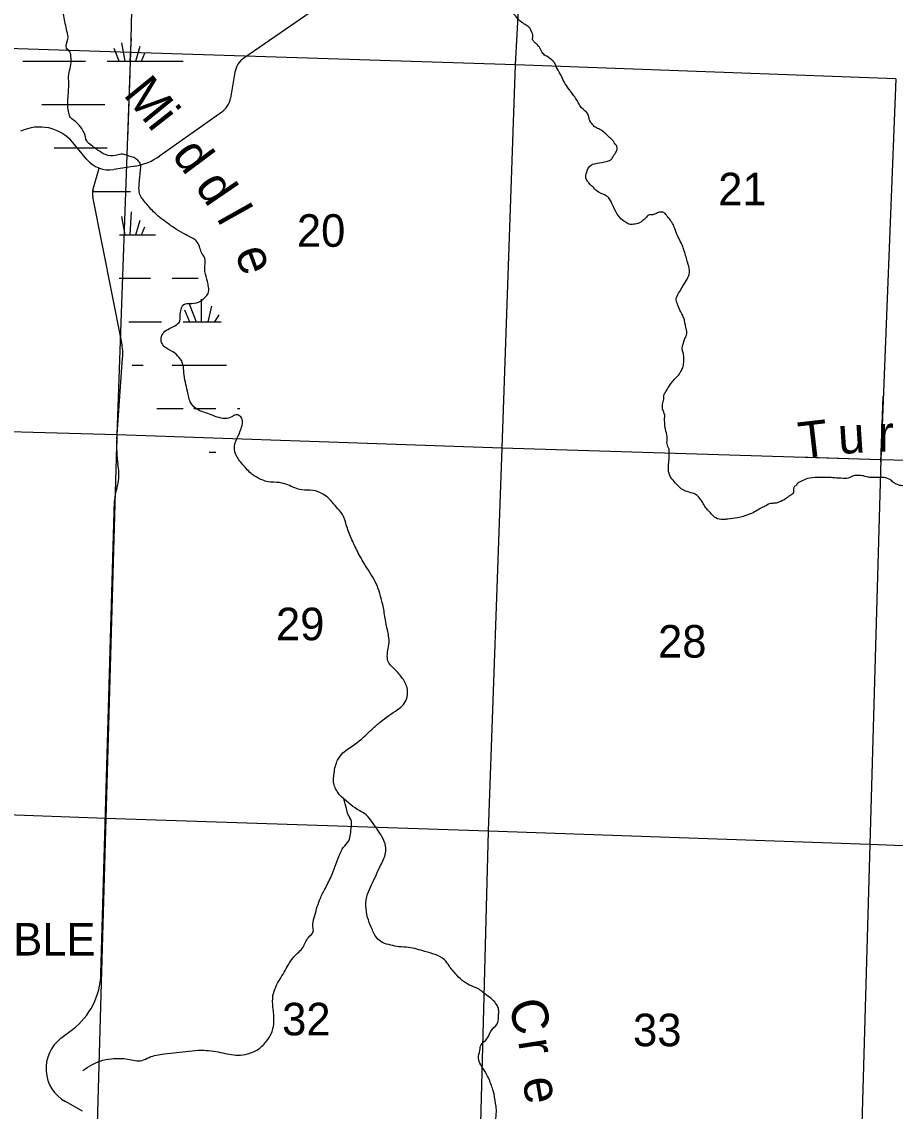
# Model space of a CAD drawing. Extents: x 1219626 to 1426462, y 456797 to 752399.
# Drawn here: x 1282665 to 1294732, y 598542 to 613588 of the extents above; entities that cross this region are included whole.
import ezdxf

# ---------------------------------------------------------------- set-up
doc = ezdxf.new("R2010")
doc.units = 0
for name, color, linetype in [('Culture Text', 7, 'Continuous'), ('Masks', 7, 'Continuous'), ('Narrow River Creek and Branch and Slough', 7, 'Continuous'), ('Narrow River Creek and Branch and Slough Text', 7, 'Continuous'), ('Section Lines', 7, 'Continuous'), ('Section Numbers', 7, 'Continuous'), ('Swamps', 7, 'Continuous'), ('Uninventoried Roads and Features', 7, 'Continuous')]:
    doc.layers.add(name, color=color, linetype=linetype)

msp = doc.modelspace()

# ---------------------------------------------------------------- linework, layer by layer
at = {"layer": 'Masks'}
for p, q in [((1284157, 612867), (1284125, 611970)), ((1294531, 607504), (1294567, 608414)), ((1293391, 607578), (1294370, 607548))]:
    msp.add_line(p, q, dxfattribs=at)
at = {"layer": 'Narrow River Creek and Branch and Slough'}
for points in [[(1290552, 611621), (1290676, 611646), (1290759, 611665), (1290809, 611687), (1290836, 611729), (1290878, 611792), (1290889, 611828), (1290886, 611866), (1290856, 611910), (1290836, 611943), (1290790, 611987), (1290715, 612056), (1290652, 612100), (1290589, 612133), (1290539, 612183), (1290506, 612241), (1290495, 612288), (1290484, 612315), (1290399, 612401), (1290336, 612500), (1290292, 612566), (1290206, 612684), (1290146, 612783), (1290104, 612869), (1290049, 612968), (1290033, 613009), (1290000, 613050), (1289917, 613111), (1289865, 613150), (1289829, 613218), (1289775, 613282), (1289742, 613312), (1289723, 613345), (1289726, 613400), (1289712, 613444), (1289682, 613502), (1289635, 613541), (1289571, 613582), (1289503, 613648), (1289450, 613701), (1289376, 613714), (1289321, 613747), (1289291, 613819), (1289266, 613863), (1289233, 613918), (1289222, 613943), (1289161, 614006), (1289126, 614078), (1289073, 614155), (1289013, 614240), (1288971, 614328), (1288933, 614406), (1288886, 614532), (1288848, 614640), (1288823, 614731), (1288746, 614935), (1288721, 615108), (1288729, 615254), (1288771, 615389), (1288826, 615546), (1288828, 615637), (1288826, 615766), (1288776, 615918), (1288754, 616006), (1288768, 616108), (1288776, 616256), (1288787, 616325), (1288806, 616358), (1288848, 616457), (1288848, 616493), (1288864, 616526)], [(1285158, 610379), (1285133, 610441), (1285102, 610527), (1285041, 610589), (1284898, 610664), (1284775, 610738), (1284645, 610831), (1284465, 610985), (1284348, 611122), (1284305, 611183), (1284286, 611264), (1284298, 611456), (1284305, 611524), (1284305, 611617), (1284268, 611678), (1284150, 611734), (1284039, 611759), (1283958, 611740), (1283822, 611753), (1283754, 611790), (1283624, 611883), (1283562, 611945), (1283532, 612044), (1283494, 612112), (1283414, 612204), (1283340, 612266), (1283315, 612328), (1283303, 612520), (1283315, 612741), (1283315, 612858), (1283340, 612970), (1283346, 613087), (1283327, 613174), (1283284, 613223), (1283303, 613347), (1283290, 613459), (1283247, 613669), (1283228, 613861), (1283235, 613947), (1283247, 614040), (1283253, 614115), (1283216, 614220), (1283167, 614300), (1283111, 614368), (1283086, 614461), (1283086, 614579), (1283092, 614704)], [(1292937, 606898), (1292868, 606865), (1292788, 606818), (1292708, 606782), (1292554, 606738), (1292419, 606719), (1292353, 606713), (1292254, 606735), (1292191, 606791), (1292139, 606848), (1292097, 606903), (1292062, 606967), (1292023, 607016), (1291998, 607044), (1291932, 607077), (1291836, 607107), (1291795, 607127), (1291662, 607256), (1291635, 607289), (1291602, 607377), (1291607, 607553), (1291610, 607628), (1291607, 607683), (1291580, 607760), (1291583, 607829), (1291563, 607936), (1291547, 608132), (1291547, 608154), (1291517, 608242), (1291519, 608300), (1291533, 608374), (1291541, 608440), (1291566, 608487), (1291627, 608583), (1291662, 608630), (1291745, 608718), (1291770, 608760), (1291797, 608812), (1291811, 608884), (1291808, 608994), (1291803, 609018), (1291789, 609065), (1291806, 609145), (1291819, 609200), (1291847, 609258), (1291855, 609297), (1291841, 609365), (1291811, 609498), (1291797, 609531), (1291745, 609630), (1291715, 609712), (1291704, 609748), (1291709, 609779), (1291751, 609858), (1291800, 609941), (1291858, 610035), (1291884, 610098), (1291879, 610211), (1291865, 610261), (1291818, 610423), (1291788, 610506), (1291705, 610679), (1291686, 610734), (1291612, 610866), (1291579, 610908), (1291546, 610946), (1291521, 610957), (1291474, 610957), (1291419, 610935), (1291367, 610922), (1291314, 610913), (1291295, 610888), (1291246, 610844), (1291207, 610814), (1291138, 610795), (1291069, 610789), (1291006, 610820), (1290976, 610839), (1290912, 610902), (1290844, 611021), (1290791, 611134), (1290772, 611161), (1290731, 611189), (1290596, 611263), (1290557, 611304), (1290483, 611384), (1290458, 611434), (1290467, 611497), (1290486, 611558), (1290502, 611582), (1290552, 611621)], [(1287876, 600810), (1287765, 600835), (1287648, 600872), (1287567, 600940), (1287493, 601082), (1287443, 601218), (1287419, 601379), (1287443, 601540), (1287499, 601670), (1287623, 601936), (1287691, 602109), (1287691, 602202), (1287573, 602437), (1287487, 602561), (1287400, 602654), (1287301, 602710), (1287184, 602796), (1287060, 602908), (1286980, 603050), (1286980, 603217), (1287029, 603390), (1287103, 603490), (1287264, 603607), (1287505, 603818), (1287617, 603917), (1287858, 604090), (1287938, 604158), (1287988, 604263), (1287988, 604393), (1287913, 604535), (1287808, 604653), (1287740, 604727), (1287716, 604802), (1287740, 605012), (1287716, 605191), (1287678, 605402), (1287641, 605587), (1287549, 605854), (1287394, 606107), (1287289, 606299), (1287208, 606479), (1287140, 606664), (1287097, 606782), (1287010, 606887), (1286912, 606998), (1286825, 607066), (1286689, 607116), (1286534, 607122), (1286339, 607192), (1286228, 607223), (1286067, 607235), (1285913, 607297), (1285845, 607340), (1285721, 607470), (1285622, 607613), (1285610, 607761), (1285671, 607903), (1285702, 607990), (1285709, 608101), (1285665, 608151), (1285603, 608157), (1285566, 608132), (1285474, 608108), (1285257, 608169), (1285096, 608231), (1285004, 608318), (1284954, 608485), (1284905, 608739), (1284892, 608856), (1284837, 608955), (1284750, 609030), (1284639, 609098), (1284595, 609160), (1284595, 609240), (1284626, 609296), (1284707, 609351), (1284781, 609389), (1284849, 609457), (1284855, 609556), (1284874, 609636), (1284892, 609673), (1285016, 609698), (1285133, 609729), (1285201, 609785), (1285239, 609834), (1285245, 609927), (1285232, 610001), (1285195, 610138), (1285195, 610218), (1285195, 610317), (1285158, 610379)], [(1297498, 603896), (1297443, 603952), (1297300, 604012), (1297215, 604026), (1297033, 604078), (1296912, 604120), (1296863, 604147), (1296799, 604224), (1296755, 604318), (1296730, 604370), (1296697, 604566), (1296675, 604736), (1296673, 604796), (1296692, 604933), (1296722, 605074), (1296744, 605143), (1296775, 605355), (1296772, 605385), (1296717, 605517), (1296675, 605603), (1296648, 605677), (1296642, 605727), (1296662, 605785), (1296684, 605840), (1296722, 605889), (1296794, 605980), (1296816, 606041), (1296821, 606112), (1296794, 606212), (1296766, 606291), (1296741, 606330), (1296686, 606402), (1296675, 606435), (1296675, 606473), (1296664, 606520), (1296640, 606564), (1296607, 606633), (1296560, 606685), (1296538, 606721), (1296527, 606757), (1296494, 606817), (1296384, 606886), (1296260, 606980), (1296213, 607013), (1296094, 607071), (1296031, 607107), (1295992, 607143), (1295899, 607234), (1295830, 607305), (1295780, 607344), (1295720, 607377), (1295634, 607377), (1295585, 607346), (1295560, 607330), (1295535, 607313), (1295480, 607305), (1295414, 607286), (1295337, 607300), (1295299, 607294), (1295175, 607253), (1295125, 607245), (1295026, 607211), (1294908, 607176), (1294836, 607178), (1294751, 607200), (1294696, 607236), (1294646, 607272), (1294553, 607294), (1294410, 607294), (1294355, 607300), (1294275, 607319), (1294203, 607322), (1294143, 607313), (1294063, 607280), (1294013, 607280), (1293892, 607289), (1293799, 607294), (1293661, 607294), (1293518, 607278), (1293435, 607242), (1293380, 607212), (1293366, 607190), (1293330, 607154), (1293325, 607113), (1293325, 607085), (1293275, 607041), (1293215, 606997), (1293132, 606956), (1293069, 606939), (1293011, 606934), (1292937, 606898)], [(1283508, 599105), (1283632, 599180), (1283749, 599235), (1283904, 599266), (1284132, 599260), (1284324, 599242), (1284423, 599285), (1284633, 599334), (1284974, 599372), (1285147, 599384), (1285413, 599353), (1285654, 599316), (1285784, 599334), (1285938, 599402), (1286050, 599514), (1286124, 599644), (1286149, 599780), (1286136, 599978), (1286136, 600139), (1286173, 600256), (1286291, 600461), (1286347, 600560), (1286427, 600677), (1286551, 600807), (1286625, 600943), (1286693, 601024), (1286687, 601086), (1286705, 601216), (1286780, 601457), (1286848, 601599), (1286940, 601782), (1286996, 601925), (1287052, 602073), (1287107, 602185), (1287182, 602277), (1287206, 602370), (1287219, 602476), (1287219, 602550), (1287175, 602636), (1287151, 602723), (1287116, 602854)], [(1292692, 592814), (1292686, 592987), (1292661, 593204), (1292624, 593371), (1292593, 593451), (1292593, 593538), (1292574, 593649), (1292513, 593835), (1292475, 593977), (1292426, 594082), (1292383, 594150), (1292327, 594206), (1292259, 594225), (1292154, 594287), (1292049, 594336), (1291900, 594361), (1291801, 594361), (1291665, 594466), (1291480, 594522), (1291294, 594522), (1291096, 594478), (1290997, 594392), (1290861, 594268), (1290799, 594237), (1290657, 594237), (1290502, 594256), (1290317, 594342), (1290243, 594392), (1290076, 594522), (1290014, 594553), (1289989, 594602), (1289952, 594633), (1289828, 594732), (1289674, 594825), (1289599, 594856), (1289513, 594936), (1289432, 595041), (1289377, 595165), (1289321, 595382), (1289278, 595642), (1289296, 595772), (1289327, 595902), (1289389, 595976), (1289451, 596019), (1289581, 596044), (1289816, 596168), (1289958, 596261), (1290057, 596353), (1290094, 596453), (1290107, 596620), (1290082, 596787), (1290008, 596979), (1289958, 597084), (1289865, 597189), (1289779, 597313), (1289674, 597443), (1289587, 597486), (1289451, 597616), (1289364, 597790), (1289327, 597932), (1289259, 598099), (1289222, 598266), (1289216, 598445), (1289222, 598563), (1289210, 598650), (1289179, 598823), (1289154, 598897), (1289080, 599064), (1289006, 599182), (1288975, 599275), (1288993, 599380), (1289012, 599460), (1289092, 599541), (1289123, 599596), (1289148, 599652), (1289228, 599739), (1289253, 599881), (1289253, 599943), (1289169, 600080), (1289082, 600148), (1288953, 600241), (1288878, 600272), (1288779, 600327), (1288674, 600420), (1288569, 600550), (1288507, 600631), (1288377, 600705), (1288235, 600748), (1288124, 600779), (1288006, 600804), (1287876, 600810)]]:
    msp.add_spline(points, degree=3, dxfattribs=at)
at = {"layer": 'Section Lines'}
for p, q in [((1284306, 618443), (1284167, 613164)), ((1289486, 612995), (1289772, 618264)), ((1284167, 613164), (1279130, 613333)), ((1284167, 613164), (1283980, 607887)), ((1289486, 612995), (1284167, 613164)), ((1289301, 607703), (1289486, 612995)), ((1294741, 612798), (1289486, 612995)), ((1294741, 612798), (1294532, 607543)), ((1278929, 608034), (1283980, 607887)), ((1283980, 607887), (1283826, 602585)), ((1283980, 607887), (1289301, 607703)), ((1289115, 602410), (1289301, 607703)), ((1289301, 607703), (1294532, 607543)), ((1294532, 607543), (1294379, 602225)), ((1294532, 607543), (1299861, 607400)), ((1283826, 602585), (1278720, 602773)), ((1283826, 602585), (1283675, 597300)), ((1289115, 602410), (1283826, 602585)), ((1288971, 597113), (1289115, 602410)), ((1294379, 602225), (1289115, 602410)), ((1294379, 602225), (1294229, 596940)), ((1299672, 602010), (1294379, 602225))]:
    msp.add_line(p, q, dxfattribs=at)
at = {"layer": 'Swamps'}
for p, q in [((1284094, 613045), (1284048, 613299)), ((1284165, 613045), (1284182, 613361)), ((1284009, 613045), (1283944, 613217)), ((1284242, 613045), (1284300, 613249)), ((1284318, 613045), (1284367, 613154)), ((1283844, 613045), (1284894, 613045)), ((1282944, 612445), (1283812, 612445)), ((1284094, 610645), (1284048, 610899)), ((1284165, 610645), (1284182, 610961)), ((1284242, 610645), (1284300, 610849)), ((1284318, 610645), (1284367, 610754)), ((1284973, 609708), (1285076, 609445)), ((1285142, 609756), (1285142, 609445)), ((1284913, 609611), (1284983, 609445)), ((1285287, 609659), (1285234, 609445)), ((1284144, 609445), (1284594, 609445)), ((1284744, 608845), (1285494, 608845)), ((1285044, 608245), (1285344, 608245))]:
    msp.add_line(p, q, dxfattribs=at)
for points in [[(1282681, 613045), (1283544, 613045)], [(1283115, 611845), (1283844, 611845)], [(1283651, 611245), (1284167, 611245)], [(1284015, 610645), (1284515, 610645)], [(1284012, 610045), (1284444, 610045)], [(1284744, 610045), (1285102, 610045)], [(1285386, 609540), (1285330, 609445)], [(1284894, 609445), (1285420, 609445)], [(1284190, 608845), (1284344, 608845)], [(1284530, 608245), (1284894, 608245)], [(1285644, 608245), (1285678, 608245)], [(1285253, 607645), (1285344, 607645)]]:
    msp.add_lwpolyline(points, dxfattribs=at)
at = {"layer": 'Uninventoried Roads and Features'}
for p, q in [((1286661, 613726), (1285735, 613087)), ((1285609, 612890), (1285549, 612535)), ((1285427, 612340), (1284570, 611733)), ((1283565, 611688), (1283373, 611919)), ((1283649, 611263), (1283736, 611567)), ((1284234, 611596), (1283935, 611548)), ((1284046, 609154), (1283646, 611169)), ((1283980, 607825), (1284059, 608941)), ((1284001, 607425), (1283994, 607472)), ((1283759, 600437), (1283947, 606974)), ((1283206, 599549), (1283366, 599670)), ((1283503, 598542), (1283268, 598674))]:
    msp.add_line(p, q, dxfattribs=at)
for centre, radius, start, end in [((1285905, 612840), 300, 124.5703, 170.3915), ((1285253, 612585), 300, 305.3213, 350.3915), ((1282911, 611535), 600, 39.7462, 115.7896), ((1283872, 611943), 400, 219.7462, 279.0873), ((1284107, 612386), 800, 279.0873, 305.3213), ((1283842, 611208), 200, 164.0773, 191.2341), ((1283261, 608998), 800, 355.9423, 11.2341), ((1285576, 607712), 1600, 175.9423, 188.6484), ((1283408, 607335), 600, 341.651, 8.6484), ((1284547, 606957), 600, 161.651, 178.3507), ((1282760, 600466), 1000, 307.3056, 358.3507), ((1283525, 599132), 525, 127.3056, 240.6945)]:
    msp.add_arc(centre, radius, start, end, dxfattribs=at)

# ---------------------------------------------------------------- texts
at = {"layer": 'Culture Text'}
msp.add_text('ABLE', height=450, rotation=0.0001, dxfattribs=at).set_placement((1282146, 600692))
at = {"layer": 'Narrow River Creek and Branch and Slough Text'}
for s, rotation, p in [('M', 309.2162, (1284056, 612579)), ('i', 308.1782, (1284394, 612164)), ('d', 306.6973, (1284726, 611744)), ('d', 304.3375, (1285047, 611315)), ('l', 299.2923, (1285351, 610874)), ('e', 290.0647, (1285603, 610402)), ('T', 6.5808, (1293423, 607555)), ('r', 359.8315, (1294489, 607651)), ('u', 3.6786, (1293955, 607617)), ('C', 284.2256, (1289385, 600031)), ('r', 278.7513, (1289522, 599513)), ('e', 280.0657, (1289579, 598980))]:
    msp.add_text(s, height=500, rotation=rotation, dxfattribs=at).set_placement(p)
at = {"layer": 'Section Numbers'}
for s, rotation, p in [('21', 0, (1292286, 611053)), ('20', 0, (1286466, 610480)), ('29', 0.0001, (1286177, 605046)), ('28', 0.0001, (1291455, 604806)), ('32', 0.0001, (1286262, 599589)), ('33', 0.0001, (1291110, 599439))]:
    msp.add_text(s, height=450, rotation=rotation, dxfattribs=at).set_placement(p)

doc.saveas('drawing.dxf')
